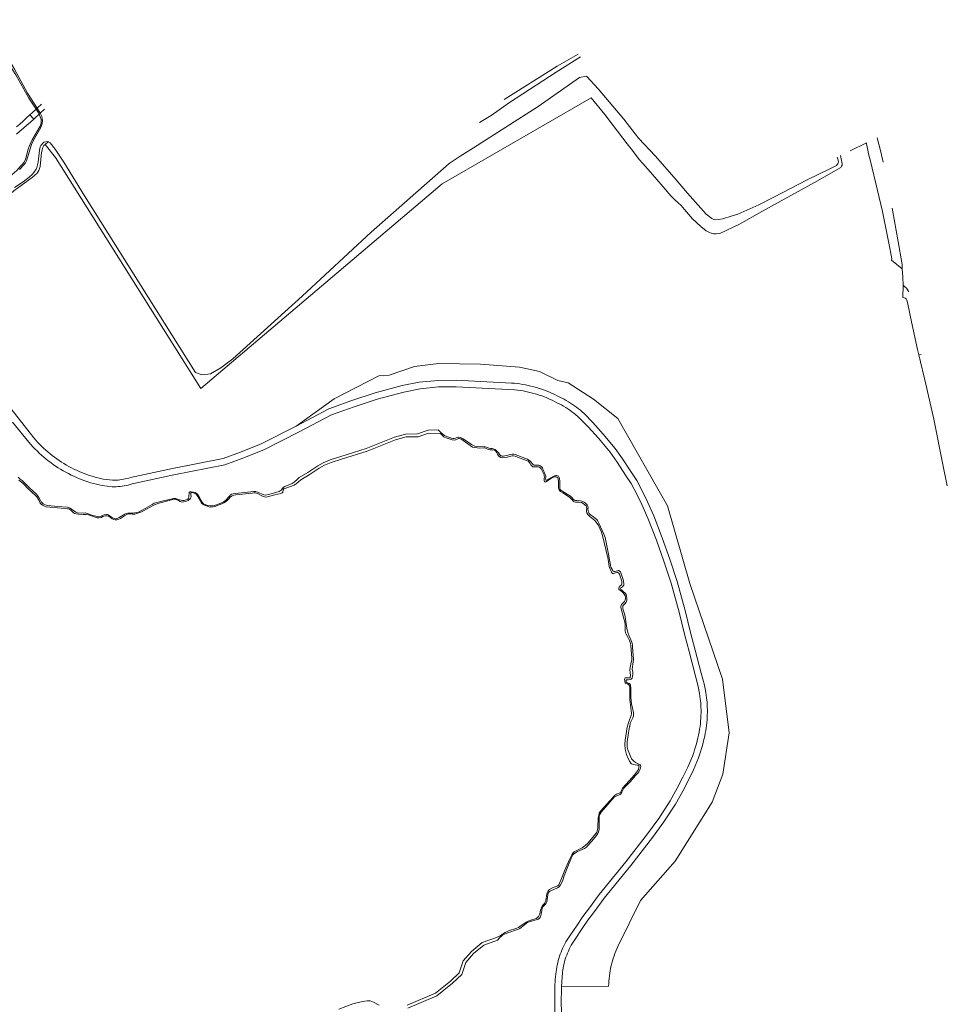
# Model space of a CAD drawing. Header units: metres. Extents: x 89888 to 94270, y 464165 to 468904.
# Tile 369 of 369: x 93467 to 93792, y 468473 to 468817. Entities that reach past the tile are written whole.
import ezdxf

# ---------------------------------------------------------------- set-up
doc = ezdxf.new("R2010")
doc.units = ezdxf.units.M
for name, color, linetype, lineweight in [('K_KUNSTWERKGRENS_1', 251, 'CONTINUOUS', 13), ('T_CULTUURGRENS_0', 251, 'CONTINUOUS', 13), ('V_WEGGRENS_0', 251, 'CONTINUOUS', 13), ('W_WATERGRENS_0', 251, 'CONTINUOUS', 13)]:
    doc.layers.add(name, color=color, linetype=linetype, lineweight=lineweight)

# ---------------------------------------------------------------- blocks, each defined once
blk = doc.blocks.new('OGT_BLOK0_ACAD_1_FMEBLOCK8')
at = {"layer": 'W_WATERGRENS_0'}
for points in [[(47.57, 55.61), (39.13, 50.23), (22.79, 39.61), (16.42, 35.04), (12.3, 32.54)], [(-137.74, 25.53), (-136.06, 23.23), (-132.99, 18.7), (-125.76, 6.94), (-86.97, -54.8), (-84.68, -55.61), (-81.74, -55.29), (-78.15, -53.16), (-73.9, -50.06), (-49.73, -28.17), (-25.55, -5.8), (1.72, 18.22), (5.48, 20.83), (10.22, 23.77), (32.76, 38.14), (47.29, 48.27), (49.74, 48.76), (53.79, 44.41), (62.71, 33.72), (66.72, 28.63), (67.96, 26.95), (73.7, 20.95), (80.29, 13.32), (84.97, 7.9), (91.48, 0.6), (93.46, -0.98), (94.19, -1.3), (94.91, -1.41), (95.86, -1.36), (97.4, -1.03), (100.29, -0.2), (102.58, 0.55), (109.89, 3.86), (115.24, 6.51), (126.86, 12.52), (134.71, 16.36), (137.04, 17.57), (137.35, 17.87), (137.56, 18.2), (137.69, 18.48), (137.74, 18.76), (137.57, 19.9), (137.38, 20.52)]]:
    blk.add_lwpolyline(points, dxfattribs=at)
blk = doc.blocks.new('OGT_BLOK0_ACAD_1_FMEBLOCK9')
at = {"layer": 'W_WATERGRENS_0'}
for points in [[(-4.38, 22.93), (-3.26, 18.48), (-2.34, 14.34)], [(0.86, -1.69), (1.11, -3.01), (2.87, -12.8), (4.3, -21.4), (4.38, -22.49), (4.33, -22.93)]]:
    blk.add_lwpolyline(points, dxfattribs=at)

msp = doc.modelspace()

# ---------------------------------------------------------------- linework, layer by layer
at = {"layer": 'K_KUNSTWERKGRENS_1'}
for p, q in [((93473.37, 468785.93), (93473.01, 468785.59)), ((93472.21, 468782.14), (93470.86, 468783.6)), ((93474.05, 468783.84), (93474.45, 468784.21)), ((93474.45, 468784.21), (93475.95, 468785.6))]:
    msp.add_line(p, q, dxfattribs=at)
for points in [[(93474.89, 468787.34), (93474.89, 468787.34), (93473.37, 468785.93)], [(93473.01, 468785.59), (93471.62, 468784.31), (93470.86, 468783.6)], [(93472.21, 468782.14), (93472.53, 468782.44), (93474.05, 468783.84)]]:
    msp.add_lwpolyline(points, dxfattribs=at)
at = {"layer": 'T_CULTUURGRENS_0'}
for p, q in [((93476.17, 468773.26), (93477.29, 468774.19)), ((93763.27, 468773.79), (93757.65, 468771.07)), ((93763.27, 468773.79), (93763.27, 468773.79)), ((93782.46, 468699.89), (93781.59, 468699.7))]:
    msp.add_line(p, q, dxfattribs=at)
for points in [[(93473.01, 468785.59), (93470.53, 468789.46), (93465.9, 468797.57), (93461.69, 468804.09), (93455.74, 468813.66), (93454.35, 468816.1)], [(93636.68, 468788.93), (93655.16, 468800.69), (93662.57, 468804.84)], [(93754.27, 468769.43), (93754.86, 468766.46), (93754.76, 468766.07), (93754.62, 468765.66), (93754.33, 468765.21), (93745.13, 468759.95), (93735.83, 468754.88), (93726.73, 468749.86), (93718.95, 468745.41), (93712, 468742.11), (93710.72, 468741.99), (93709.93, 468741.99), (93708.67, 468742.35), (93707.24, 468743.08), (93705.39, 468744.55), (93702.44, 468747.32), (93699.67, 468750.52), (93698.5, 468751.88), (93697.45, 468752.91), (93696.05, 468754.17), (93694.96, 468755.32), (93692.22, 468758.49), (93687.84, 468763.55), (93685.11, 468766.6), (93683.83, 468767.98), (93682.23, 468770.22), (93681.08, 468771.74), (93679.65, 468773.51), (93674.73, 468779.89), (93671.84, 468783.79), (93667.03, 468789.58), (93615.01, 468759.47), (93530.59, 468688), (93479.79, 468768.67), (93476.17, 468773.26)], [(93444.21, 468744.2), (93452.33, 468752.22), (93454.63, 468754.47), (93456.11, 468755.82), (93457.81, 468756.98), (93462.25, 468760.62), (93466.26, 468764.19), (93467.74, 468765.74), (93468.29, 468766.41), (93468.77, 468767), (93469.16, 468767.72), (93469.48, 468768.42), (93470.25, 468771.63), (93470.57, 468772.55), (93470.92, 468773.32), (93471.7, 468774.85), (93474.45, 468779.7), (93474.84, 468780.76), (93474.84, 468781.4), (93474.78, 468781.94), (93474.47, 468782.98), (93474.05, 468783.84)], [(93474.05, 468783.84), (93473.82, 468784.32), (93473.01, 468785.59)], [(93476.17, 468773.26), (93475.78, 468772.88), (93475.48, 468772.47), (93475.23, 468771.96), (93475.13, 468771.28), (93474.95, 468770.42), (93474.44, 468765.53), (93474.25, 468764.81), (93474.02, 468764.2), (93473.65, 468763.62), (93473.27, 468763.12), (93471.65, 468761.75), (93465.26, 468757), (93462.89, 468754.91), (93461.64, 468753.56), (93457.12, 468748.66), (93452.57, 468744.33), (93447.76, 468739.72), (93440.22, 468732.49), (93432.4, 468724.6), (93425.34, 468717.77)], [(93775.78, 468729.78), (93772.07, 468732.77), (93772.15, 468733.42), (93771.98, 468734.52), (93771.33, 468737.65), (93769.95, 468744.63), (93768.89, 468749.87), (93767.18, 468757.2), (93764.72, 468767.38), (93764.01, 468769.98), (93763.74, 468771.3), (93763.31, 468773.53), (93763.27, 468773.79)], [(93781.59, 468699.7), (93781.13, 468701.62), (93779.02, 468711.29), (93777.63, 468717.96), (93777.45, 468718.82), (93777.18, 468719.26), (93776.94, 468719.51), (93776.53, 468719.69), (93776.05, 468719.77), (93776.12, 468724.05)], [(93563.91, 468674.81), (93577.24, 468684.38), (93592.88, 468692.36), (93596.46, 468692.65), (93605.26, 468695.64), (93613.65, 468696.63), (93628.39, 468696.48), (93642.07, 468695.4), (93649.06, 468693.91), (93655.37, 468690.71), (93659.07, 468689.92), (93667.92, 468684.18), (93676.45, 468677.48), (93693.74, 468646.98), (93701.58, 468619.82), (93712.93, 468586.28), (93715.33, 468567.55), (93713.12, 468553.1), (93709.4, 468543.27), (93696.41, 468522.64), (93684.36, 468508.96), (93676.41, 468492.87), (93676.04, 468492.06), (93675.69, 468491.23), (93675.37, 468490.4), (93675.06, 468489.55), (93674.78, 468488.71), (93674.52, 468487.85), (93674.28, 468486.98), (93674.07, 468486.11), (93673.87, 468485.24), (93673.7, 468484.36), (93673.56, 468483.48), (93673.43, 468482.59), (93673.34, 468481.7), (93673.26, 468480.81), (93673.21, 468479.91), (93673.18, 468479.02), (93656.65, 468478.74)], [(93791.57, 468653.96), (93789.9, 468661.94), (93786.85, 468677.19), (93784.04, 468689.44), (93781.59, 468699.7)], [(93466.81, 468656.92), (93467.44, 468656.28), (93468.12, 468655.73), (93468.75, 468655.21), (93470.61, 468653.29), (93473.11, 468650.99), (93473.49, 468650.53), (93473.85, 468650.03), (93474.32, 468649.24), (93474.85, 468648.37), (93475.19, 468647.96), (93475.55, 468647.67), (93475.96, 468647.37), (93476.5, 468647.16), (93477.11, 468647), (93480.59, 468646.73), (93483.96, 468646.48), (93484.46, 468646.36), (93484.93, 468646.13), (93485.45, 468645.74), (93486.87, 468644.67), (93487.14, 468644.55), (93487.5, 468644.44), (93489.47, 468644.38), (93490.15, 468644.47), (93490.87, 468644.28), (93492.88, 468643.56), (93494.44, 468643.15), (93494.98, 468643.1), (93495.5, 468643.18), (93496.84, 468643.74), (93497.63, 468643.94), (93498.04, 468643.89), (93498.24, 468643.8), (93499.37, 468642.98), (93500.05, 468642.61), (93500.45, 468642.47), (93500.82, 468642.42), (93501.22, 468642.47), (93501.61, 468642.58), (93502.06, 468642.8), (93504.06, 468643.98), (93504.54, 468644.21), (93505.08, 468644.36), (93505.6, 468644.4), (93506.24, 468644.35), (93506.82, 468644.35), (93507.55, 468644.43), (93508.25, 468644.63), (93509, 468644.85), (93509.84, 468645.26), (93511.14, 468645.95), (93513.57, 468647.38), (93514.34, 468647.8), (93515.2, 468648.14), (93516.65, 468648.47), (93521.09, 468649.46), (93521.48, 468649.54), (93521.84, 468649.49), (93522.16, 468649.38), (93523.17, 468648.99), (93523.76, 468648.85), (93524.26, 468648.8), (93524.8, 468648.82), (93525.37, 468648.97), (93525.78, 468649.13), (93526.02, 468649.31), (93526.28, 468649.6), (93526.44, 468650.05), (93526.49, 468651.43), (93526.56, 468651.57), (93526.79, 468651.77), (93526.95, 468651.81), (93527.22, 468651.81), (93527.65, 468651.74), (93528.1, 468651.67), (93528.58, 468651.53), (93528.96, 468651.3), (93529.46, 468650.96), (93530.1, 468649.89), (93531.11, 468648.23), (93531.6, 468647.68), (93532.15, 468647.39), (93533, 468647.02), (93533.84, 468646.9), (93534.77, 468646.91), (93536.1, 468647.22), (93537.62, 468647.82), (93538.49, 468648.29), (93539.21, 468648.83), (93540.63, 468650.36), (93541.04, 468650.72), (93541.31, 468650.97), (93541.88, 468651.16), (93542.58, 468651.25), (93549.1, 468651.91), (93549.44, 468651.95), (93549.87, 468651.9), (93550.44, 468651.69), (93552.69, 468650.77), (93553.15, 468650.7), (93553.64, 468650.72), (93554.28, 468650.85), (93556.84, 468651.54), (93558, 468651.96), (93558.38, 468652.13), (93558.66, 468652.43), (93559.18, 468653.04), (93559.38, 468653.28), (93559.98, 468653.66), (93562.59, 468654.77), (93563.27, 468655.25), (93564.43, 468656.22), (93564.96, 468656.79), (93568, 468658.59), (93571.46, 468660.92), (93573.4, 468662.01), (93575.86, 468662.98), (93579.51, 468664.18), (93588.41, 468666.93), (93598.29, 468670.94), (93602.22, 468672.02), (93606.41, 468672.04), (93610.07, 468673.39), (93613.53, 468673.48), (93614.63, 468672.5), (93615.84, 468671.53), (93617.37, 468670.8), (93618.66, 468670.44), (93619.21, 468670.52), (93619.67, 468670.62), (93620.15, 468670.78), (93620.52, 468670.88), (93620.85, 468670.93), (93621.26, 468670.86), (93621.67, 468670.72), (93622.33, 468670.33), (93625.22, 468668.35), (93626.42, 468667.74), (93626.94, 468667.64), (93629.52, 468667.55), (93630, 468667.56), (93630.43, 468667.42), (93631.27, 468667.05), (93631.85, 468666.97), (93632.42, 468666.92), (93632.81, 468666.89), (93633.13, 468666.79), (93633.48, 468666.61), (93633.86, 468666.3), (93634.2, 468665.92), (93634.62, 468665.43), (93635.15, 468664.74), (93635.51, 468664.45), (93635.77, 468664.36), (93636.01, 468664.29), (93636.46, 468664.23), (93639.42, 468664.94), (93640.01, 468664.97), (93640.55, 468664.83), (93644.79, 468663.22), (93645.3, 468662.93), (93645.71, 468662.59), (93646.09, 468662.17), (93646.47, 468661.71), (93646.89, 468661.3), (93647.2, 468661.16), (93648.63, 468661.09), (93649.15, 468661.01), (93649.47, 468660.83), (93649.72, 468660.58), (93650.02, 468660.21), (93650.22, 468659.75), (93651.01, 468657.9), (93651.17, 468657.44), (93651.22, 468656.96), (93651.14, 468656.2), (93651.18, 468656.01), (93651.26, 468655.92), (93651.37, 468655.92), (93651.5, 468655.91), (93654.23, 468657.43), (93654.62, 468657.49), (93654.95, 468657.5), (93655.32, 468657.43), (93655.64, 468657.25), (93655.81, 468657.03), (93655.97, 468656.65), (93656.1, 468655.43), (93656.13, 468653.16), (93656.17, 468652.77), (93656.35, 468652.49), (93656.61, 468652.23), (93659.79, 468650.28), (93660.27, 468649.89), (93660.82, 468649.28), (93661.19, 468648.95), (93661.63, 468648.78), (93662.11, 468648.74), (93663.37, 468648.64), (93664.14, 468648.44), (93664.57, 468648.25), (93665.03, 468647.97), (93665.38, 468647.68), (93665.69, 468647.32), (93665.91, 468646.84), (93665.98, 468646.36), (93665.96, 468645.77), (93665.99, 468645.2), (93666.1, 468644.68), (93666.4, 468644.24), (93666.82, 468643.81), (93667.48, 468643.29), (93668.53, 468642.55), (93669.03, 468642.09), (93669.27, 468641.81), (93669.72, 468640.83), (93671.54, 468637.04), (93671.92, 468635.86), (93672.99, 468630.66), (93673.82, 468626.13), (93674, 468625.49), (93674.26, 468624.95), (93674.59, 468624.36), (93674.79, 468624.12), (93675.01, 468623.97), (93675.4, 468623.93), (93675.79, 468624.04), (93676.23, 468624.15), (93676.56, 468624.28), (93676.73, 468624.29), (93676.97, 468624.09), (93677.3, 468623.79), (93677.61, 468623.11), (93678.21, 468621.11), (93678.52, 468619.76), (93678.54, 468619.43), (93678.46, 468619.14), (93678.31, 468618.92), (93678, 468618.62), (93677.63, 468618.35), (93677.41, 468618.22), (93677.33, 468618.05), (93677.4, 468617.72), (93677.64, 468617.5), (93678.03, 468617.16), (93679.04, 468616.31), (93679.3, 468615.9), (93679.44, 468615.37), (93679.55, 468614.63), (93679.51, 468613.98), (93679.29, 468613.28), (93678.82, 468612.69), (93678.45, 468612.34), (93678.16, 468611.98), (93678.1, 468611.53), (93678.19, 468610.89), (93678.81, 468608.76), (93679.12, 468607.3), (93679.55, 468604.16), (93679.78, 468603.11), (93680, 468602.28), (93680.4, 468601.32), (93680.99, 468600.04), (93681.39, 468598.91), (93681.54, 468598.25), (93681.55, 468597.51), (93681.87, 468593.21), (93681.81, 468592.4), (93681.64, 468591.6), (93681.51, 468590.61), (93681.45, 468589.81), (93681.63, 468588.76), (93681.64, 468587.93), (93681.57, 468587.34), (93681.36, 468586.66), (93681.08, 468586.31), (93680.73, 468586.18), (93680.12, 468586.13), (93679.35, 468586.09), (93679.31, 468585.96), (93679.29, 468585.65), (93679.31, 468585.28), (93679.51, 468585.1), (93679.9, 468584.95), (93680.41, 468584.76), (93680.69, 468584.54), (93680.87, 468584.24), (93680.96, 468583.1), (93680.95, 468579.94), (93681.18, 468577.71), (93681.49, 468576.23), (93681.76, 468575.27), (93681.92, 468574.38), (93681.83, 468573.48), (93681.6, 468572.85), (93680.73, 468570.88), (93680.53, 468569.78), (93680.5, 468569.64), (93680.07, 468567.52), (93679.71, 468564.46), (93679.62, 468562.54), (93679.88, 468561.67), (93680.19, 468560.78), (93681.16, 468558.51), (93681.6, 468557.95), (93681.93, 468557.62), (93682.59, 468557.14), (93683.79, 468556.62), (93684.16, 468556.52), (93684.34, 468556.15), (93684.38, 468555.8), (93684.34, 468555.27), (93684.13, 468554.64), (93683.71, 468553.9), (93683.37, 468553.48), (93682.91, 468552.97), (93682.5, 468552.56), (93680.78, 468550.57), (93679, 468548.7), (93678.52, 468548.2), (93678.26, 468547.72), (93677.79, 468546.8), (93677.46, 468546.23), (93677.16, 468545.99), (93676.88, 468545.85), (93675.18, 468545.15), (93674.29, 468544.16), (93672.16, 468541.71), (93670.53, 468539.85), (93670.16, 468539.21), (93669.84, 468538.64), (93669.82, 468537.77), (93669.89, 468536.72), (93669.9, 468534.63), (93669.82, 468533.71), (93669.63, 468532.92), (93669.37, 468532.31), (93668.96, 468531.63), (93667.35, 468529.66), (93665.94, 468528.15), (93665.44, 468527.6), (93664.72, 468527.1), (93663.96, 468526.74), (93662.26, 468526.02), (93661.54, 468525.64), (93660.96, 468525.31), (93660.61, 468524.96), (93660.15, 468523.95), (93658.86, 468520.87), (93657.65, 468517.61), (93657.22, 468516.09), (93656.83, 468515.25), (93656.23, 468514.14), (93655.88, 468513.77), (93655.34, 468513.41), (93652.92, 468512.31), (93652.48, 468512.07), (93652.13, 468511.72), (93651.99, 468511.43), (93651.92, 468510.95), (93651.54, 468508.49), (93651.35, 468507.96), (93651.13, 468507.63), (93650.8, 468507.33), (93650.41, 468507), (93650.11, 468506.58), (93649.93, 468506.1), (93649.57, 468504.11), (93649.32, 468503.22), (93648.99, 468502.78), (93648.64, 468502.41), (93647.38, 468502.01), (93645.35, 468501.52), (93644.9, 468501.32), (93644.35, 468500.95), (93642.59, 468499.54), (93642.11, 468499.17), (93641.7, 468498.9), (93637.56, 468497.53), (93636.8, 468497.2), (93635.93, 468496.67), (93635.08, 468495.83), (93634.27, 468495.09), (93629.5, 468493.35), (93625.9, 468490.45), (93623.25, 468487.3), (93621.84, 468483.05), (93618.59, 468479.99), (93613.14, 468475.63), (93602.98, 468471.35)]]:
    msp.add_lwpolyline(points, dxfattribs=at)
at = {"layer": 'V_WEGGRENS_0'}
for points in [[(93470.86, 468783.6), (93469.7, 468782.52), (93468.53, 468781.46), (93467.35, 468780.41), (93466.15, 468779.38)], [(93466.13, 468776.87), (93467.37, 468777.89), (93468.6, 468778.93), (93469.82, 468779.98), (93471.02, 468781.05), (93472.21, 468782.14)], [(93563.91, 468674.81), (93551.67, 468668.59), (93544.5, 468665.69), (93538.38, 468663.51), (93520.72, 468660.02), (93506.03, 468656.81), (93505.42, 468656.62), (93504.8, 468656.46), (93504.18, 468656.32), (93503.56, 468656.19), (93502.93, 468656.09), (93502.3, 468656.01), (93501.66, 468655.95), (93501.03, 468655.91), (93500.39, 468655.89), (93499.76, 468655.89), (93496.51, 468656.26), (93495.54, 468656.47), (93494.58, 468656.71), (93493.63, 468656.97), (93492.68, 468657.25), (93491.73, 468657.55), (93490.79, 468657.87), (93489.87, 468658.22), (93488.95, 468658.58), (93488.03, 468658.97), (93487.13, 468659.37), (93486.24, 468659.8), (93485.35, 468660.24), (93484.48, 468660.71), (93483.61, 468661.19), (93482.76, 468661.7), (93481.92, 468662.22), (93481.09, 468662.77), (93480.28, 468663.33), (93479.47, 468663.91), (93478.68, 468664.51), (93477.91, 468665.12), (93477.15, 468665.75), (93476.4, 468666.4), (93475.67, 468667.07), (93474.95, 468667.75), (93474.25, 468668.45), (93473.56, 468669.17), (93472.89, 468669.9), (93472.24, 468670.64), (93452.6, 468695.55)], [(93656.65, 468478.74), (93657.04, 468483.84), (93657.15, 468484.6), (93657.27, 468485.37), (93657.43, 468486.12), (93657.6, 468486.88), (93657.79, 468487.63), (93658.01, 468488.37), (93658.25, 468489.11), (93658.51, 468489.84), (93658.79, 468490.55), (93659.09, 468491.27), (93659.41, 468491.97), (93659.75, 468492.66), (93660.12, 468493.35), (93661.42, 468495.43), (93663.94, 468499.14), (93665.94, 468502.11), (93668.18, 468505.05), (93671.65, 468509.73), (93680.91, 468521.13), (93688.51, 468530.94), (93692.5, 468536.4), (93696.57, 468542.61), (93699.1, 468547.22), (93701.09, 468551.02), (93702.81, 468554.62), (93704.61, 468558.86), (93704.98, 468559.91), (93705.33, 468560.97), (93705.66, 468562.03), (93705.96, 468563.1), (93706.25, 468564.17), (93706.51, 468565.25), (93706.75, 468566.34), (93706.97, 468567.43), (93707.13, 468568.33), (93707.27, 468569.24), (93707.39, 468570.15), (93707.49, 468571.07), (93707.57, 468571.98), (93707.63, 468572.9), (93707.67, 468573.82), (93707.69, 468574.74), (93707.69, 468575.66), (93707.66, 468576.58), (93707.64, 468578.24), (93707.39, 468579.82), (93707.14, 468581.68), (93706.64, 468584.26), (93705.56, 468588.44), (93703.48, 468596.51), (93701.84, 468602.64), (93699.96, 468610.32), (93697.16, 468620.52), (93694.58, 468628.28), (93691.94, 468635.71), (93688.95, 468643.42), (93686.73, 468648.3), (93684.99, 468651.93), (93682.99, 468655.81), (93680.96, 468658.89), (93678, 468663.41), (93675.48, 468667.02), (93671.26, 468672.01), (93667.66, 468676.03), (93664.58, 468679.19), (93663.94, 468679.76), (93663.29, 468680.32), (93662.63, 468680.86), (93661.95, 468681.39), (93661.26, 468681.9), (93660.55, 468682.39), (93659.84, 468682.86), (93659.11, 468683.32), (93658.37, 468683.75), (93657.62, 468684.17), (93656.86, 468684.57), (93656.1, 468684.95), (93655.22, 468685.4), (93654.34, 468685.83), (93653.44, 468686.23), (93652.54, 468686.62), (93651.63, 468686.98), (93650.71, 468687.33), (93649.79, 468687.66), (93648.85, 468687.96), (93647.91, 468688.25), (93646.97, 468688.51), (93646.02, 468688.76), (93645.06, 468688.98), (93644.1, 468689.18), (93643.13, 468689.36), (93642.16, 468689.52), (93641.19, 468689.65), (93640.22, 468689.77), (93639.24, 468689.86), (93619.89, 468690.88), (93613.55, 468690.78), (93606.97, 468690.14), (93601.04, 468688.95), (93591.55, 468686.38), (93583.44, 468683.74), (93575.36, 468680.81), (93563.91, 468674.81)], [(93464.74, 468676.23), (93470.49, 468669.15), (93471.18, 468668.36), (93471.89, 468667.59), (93472.61, 468666.84), (93473.35, 468666.1), (93474.11, 468665.38), (93474.89, 468664.67), (93475.68, 468663.98), (93476.48, 468663.32), (93477.3, 468662.67), (93478.14, 468662.04), (93478.99, 468661.42), (93479.85, 468660.83), (93480.72, 468660.26), (93481.61, 468659.71), (93482.51, 468659.17), (93483.43, 468658.66), (93484.35, 468658.17), (93485.28, 468657.7), (93486.23, 468657.25), (93487.18, 468656.83), (93488.15, 468656.42), (93489.12, 468656.04), (93490.1, 468655.68), (93491.1, 468655.34), (93492.09, 468655.02), (93493.1, 468654.73), (93494.11, 468654.46), (93495.12, 468654.21), (93496.15, 468653.98), (93499.6, 468653.59), (93500.31, 468653.59), (93501.02, 468653.6), (93501.74, 468653.65), (93502.45, 468653.71), (93503.15, 468653.8), (93503.86, 468653.91), (93504.56, 468654.04), (93505.25, 468654.2), (93505.94, 468654.38), (93506.63, 468654.59), (93521.19, 468657.77), (93538.99, 468661.29), (93545.32, 468663.54), (93552.62, 468666.5), (93564.96, 468672.76), (93576.29, 468678.7), (93584.18, 468681.57), (93592.2, 468684.17), (93601.56, 468686.71), (93607.31, 468687.86), (93613.68, 468688.48), (93619.85, 468688.58), (93640.4, 468687.51), (93641.36, 468687.39), (93642.32, 468687.25), (93643.27, 468687.09), (93644.22, 468686.9), (93645.17, 468686.69), (93646.1, 468686.46), (93647.04, 468686.21), (93647.97, 468685.94), (93648.89, 468685.64), (93649.8, 468685.33), (93650.71, 468684.99), (93651.61, 468684.63), (93652.5, 468684.25), (93653.38, 468683.85), (93654.25, 468683.43), (93655.11, 468682.99), (93655.89, 468682.6), (93656.66, 468682.19), (93657.43, 468681.76), (93658.18, 468681.31), (93658.91, 468680.84), (93659.64, 468680.35), (93660.35, 468679.84), (93661.04, 468679.31), (93661.73, 468678.76), (93662.39, 468678.19), (93663.04, 468677.61), (93666.05, 468674.52), (93669.6, 468670.56), (93673.73, 468665.67), (93676.18, 468662.18), (93679.13, 468657.68), (93681.09, 468654.7), (93683.01, 468650.95), (93684.74, 468647.37), (93686.92, 468642.57), (93689.88, 468634.95), (93692.5, 468627.57), (93695.05, 468619.88), (93697.83, 468609.77), (93699.71, 468602.09), (93701.35, 468595.95), (93703.43, 468587.89), (93704.49, 468583.77), (93704.96, 468581.32), (93705.21, 468579.5), (93705.44, 468578.05), (93705.46, 468576.52), (93705.49, 468575.55), (93705.49, 468574.58), (93705.46, 468573.61), (93705.41, 468572.64), (93705.34, 468571.68), (93705.24, 468570.71), (93705.12, 468569.75), (93704.98, 468568.79), (93704.81, 468567.84), (93704.6, 468566.8), (93704.37, 468565.76), (93704.12, 468564.73), (93703.85, 468563.71), (93703.56, 468562.69), (93703.25, 468561.67), (93702.92, 468560.67), (93702.57, 468559.67), (93700.81, 468555.52), (93699.13, 468552), (93697.18, 468548.18), (93694.69, 468543.75), (93690.69, 468537.66), (93686.75, 468532.27), (93679.19, 468522.49), (93669.91, 468511.08), (93666.43, 468506.37), (93664.15, 468503.39), (93662.12, 468500.37), (93659.58, 468496.63), (93658.22, 468494.46), (93657.85, 468493.77), (93657.5, 468493.07), (93657.16, 468492.35), (93656.85, 468491.63), (93656.56, 468490.9), (93656.29, 468490.17), (93656.04, 468489.42), (93655.8, 468488.67), (93655.59, 468487.91), (93655.4, 468487.15), (93655.23, 468486.38), (93655.08, 468485.61), (93654.96, 468484.84), (93654.85, 468484.06), (93654.51, 468481.27), (93654.39, 468478.79)], [(93654.39, 468478.79), (93654.31, 468472.72), (93654.34, 468468.7), (93654.7, 468464.1), (93655.94, 468455.31), (93657.18, 468448.32), (93659, 468439.2)], [(93658.25, 468457.27), (93657.22, 468464.13), (93656.8, 468468.7), (93656.57, 468472.67), (93656.65, 468478.74)]]:
    msp.add_lwpolyline(points, dxfattribs=at)
at = {"layer": 'W_WATERGRENS_0'}
for p, q in [((93473.37, 468785.93), (93474.45, 468784.21)), ((93477.29, 468774.19), (93477.99, 468773.88))]:
    msp.add_line(p, q, dxfattribs=at)
for points in [[(93456.73, 468816.89), (93456.73, 468816.89), (93457.72, 468813.49), (93459.76, 468809.55), (93460.13, 468808.82), (93460.69, 468807.46), (93461.47, 468806.19), (93462.73, 468804.41), (93465.46, 468799.62), (93470.06, 468791.17), (93473.37, 468785.93)], [(93474.45, 468784.21), (93474.49, 468784.15), (93475, 468783.06), (93475.2, 468782.4), (93475.26, 468781.58), (93475.19, 468780.54), (93474.68, 468779.14), (93472.44, 468775.36), (93471.82, 468774.12), (93471.45, 468773.31), (93469.69, 468767.57), (93469.32, 468766.85), (93468.87, 468766.29), (93467.23, 468764.51)], [(93465.48, 468758.23), (93468.53, 468760.25), (93470.56, 468761.79), (93471.67, 468762.8), (93472.24, 468763.48), (93473, 468764.58), (93473.27, 468765.24), (93473.71, 468767.09), (93474.2, 468771.32), (93474.48, 468772.38), (93474.73, 468772.92), (93475.78, 468774.02), (93477.1, 468774.27), (93477.29, 468774.19)], [(93776.12, 468724.05), (93775.97, 468726.83), (93775.78, 468729.78)], [(93776.12, 468724.05), (93776.66, 468723.62), (93777.26, 468722.99), (93778.14, 468721.69)], [(93602.78, 468472.35), (93612.62, 468476.5), (93617.93, 468480.74), (93620.97, 468483.61), (93622.36, 468487.8), (93625.19, 468491.16), (93629, 468494.23), (93633.93, 468496.03), (93635.26, 468496.53), (93636.12, 468497.21), (93636.99, 468497.76), (93638.19, 468498.33), (93641.11, 468499.22), (93641.61, 468499.46), (93642.15, 468499.81), (93644.4, 468501.37), (93645, 468501.75), (93646.73, 468502.26), (93647.99, 468502.66), (93648.36, 468502.96), (93648.64, 468503.38), (93649.12, 468504.33), (93649.4, 468505.51), (93649.71, 468506.34), (93649.96, 468506.93), (93650.22, 468507.34), (93650.7, 468507.91), (93651.03, 468508.46), (93651.22, 468508.96), (93651.56, 468511.26), (93651.8, 468511.89), (93652.01, 468512.31), (93652.51, 468512.74), (93653.58, 468513.32), (93655.4, 468514.11), (93655.72, 468514.44), (93656.02, 468514.96), (93656.5, 468516.01), (93657.86, 468519.49), (93659.35, 468523.05), (93660.26, 468524.95), (93660.62, 468525.52), (93661.08, 468525.94), (93663.95, 468527.39), (93664.89, 468528.07), (93666, 468529.08), (93668.82, 468532.48), (93669.04, 468532.78), (93669.32, 468533.59), (93669.44, 468534.45), (93669.51, 468537.87), (93669.73, 468538.72), (93669.88, 468539.45), (93670.31, 468540.12), (93672.4, 468542.53), (93674.87, 468545.23), (93675.28, 468545.62), (93675.91, 468546.06), (93676.57, 468546.31), (93677.09, 468546.53), (93677.33, 468546.72), (93677.59, 468547.21), (93678, 468548.17), (93680.39, 468550.82), (93682.23, 468552.92), (93683.58, 468554.72), (93683.77, 468555.7), (93683.81, 468555.99), (93683.55, 468556.22), (93683.18, 468556.31), (93681.8, 468556.43), (93681.47, 468556.57), (93681.15, 468556.76), (93680.97, 468556.96), (93680.55, 468557.48), (93679.96, 468558.54), (93679.43, 468560.03), (93679.01, 468561.81), (93678.89, 468563.49), (93678.97, 468565.04), (93679.65, 468569.5), (93679.97, 468570.7), (93680.44, 468572.1), (93680.85, 468573.04), (93681.07, 468573.59), (93681.13, 468574.33), (93681.06, 468575.4), (93680.63, 468579.06), (93680.61, 468583.45), (93680.45, 468584.03), (93680.27, 468584.36), (93680.03, 468584.58), (93679.16, 468584.82), (93678.99, 468584.9), (93678.92, 468585.08), (93678.76, 468586.32), (93678.8, 468586.58), (93678.93, 468586.73), (93679.17, 468586.82), (93680.29, 468586.76), (93680.7, 468586.81), (93680.74, 468586.87), (93680.83, 468587.7), (93680.74, 468588.58), (93680.6, 468589.71), (93681.09, 468592.31), (93681.28, 468593.07), (93681.3, 468593.71), (93681.07, 468596.59), (93680.91, 468598.04), (93680.8, 468598.83), (93680.49, 468599.79), (93679.74, 468601.22), (93679.32, 468602.02), (93679.13, 468602.5), (93678.97, 468603.24), (93678.94, 468604.14), (93678.92, 468605.25), (93678.8, 468606.36), (93678.62, 468607.08), (93677.4, 468611.35), (93677.45, 468611.88), (93677.62, 468612.38), (93678.16, 468612.95), (93678.7, 468613.52), (93678.96, 468613.98), (93679.09, 468614.48), (93679.05, 468614.96), (93678.91, 468615.46), (93678.56, 468616.05), (93678.17, 468616.61), (93677.68, 468617.05), (93676.76, 468617.66), (93676.7, 468617.82), (93676.72, 468618.17), (93676.87, 468618.53), (93677.24, 468618.9), (93677.63, 468619.31), (93677.74, 468619.65), (93677.83, 468620.11), (93677.8, 468620.64), (93677.01, 468623.08), (93676.74, 468623.43), (93676.41, 468623.66), (93676.2, 468623.71), (93675.82, 468623.66), (93674.99, 468623.23), (93674.75, 468623.18), (93674.51, 468623.3), (93674.23, 468623.78), (93673.94, 468624.32), (93673.63, 468624.97), (93673.41, 468625.76), (93672.87, 468628.99), (93672.71, 468629.66), (93671.11, 468636.14), (93670.91, 468636.92), (93670.63, 468637.66), (93669.5, 468640.23), (93668.71, 468641.34), (93668.36, 468641.75), (93666.61, 468643.25), (93665.93, 468643.92), (93665.6, 468644.47), (93665.44, 468645.01), (93665.48, 468645.47), (93665.52, 468645.97), (93665.48, 468646.52), (93665.28, 468646.98), (93664.91, 468647.32), (93664.27, 468647.78), (93663.64, 468648.04), (93662.85, 468648.21), (93662.2, 468648.23), (93661.57, 468648.25), (93661.17, 468648.27), (93660.93, 468648.44), (93660.62, 468648.74), (93660.05, 468649.4), (93659.44, 468649.98), (93657.19, 468651.41), (93656.31, 468651.95), (93656.09, 468652.17), (93655.83, 468652.5), (93655.67, 468653.02), (93655.68, 468655.27), (93655.51, 468656.36), (93655.39, 468656.73), (93655.1, 468656.98), (93654.82, 468657.09), (93654.29, 468657.06), (93653.53, 468656.8), (93651.21, 468655.33), (93650.99, 468655.25), (93650.79, 468655.28), (93650.71, 468655.37), (93650.59, 468655.85), (93650.6, 468656.33), (93650.71, 468657.02), (93650.69, 468657.32), (93650.59, 468657.74), (93649.89, 468659.12), (93649.58, 468659.85), (93649.29, 468660.22), (93648.99, 468660.45), (93648.62, 468660.57), (93647.84, 468660.52), (93647.14, 468660.54), (93646.73, 468660.61), (93646.39, 468660.84), (93645.96, 468661.26), (93645.74, 468661.68), (93645.4, 468662.21), (93644.99, 468662.54), (93644.48, 468662.75), (93641.29, 468663.96), (93640.54, 468664.26), (93639.91, 468664.45), (93639.43, 468664.42), (93637.27, 468663.78), (93636, 468663.68), (93635.51, 468663.84), (93634.93, 468664.18), (93634.65, 468664.4), (93634.28, 468665.04), (93633.97, 468665.7), (93633.57, 468666.15), (93633.12, 468666.4), (93632.55, 468666.5), (93631.77, 468666.49), (93631.04, 468666.64), (93630.39, 468666.94), (93629.76, 468667.15), (93628.2, 468667.08), (93626.31, 468667.26), (93625.62, 468667.45), (93622.33, 468669.79), (93621.48, 468670.31), (93620.98, 468670.45), (93620.65, 468670.43), (93620.21, 468670.23), (93619.64, 468669.98), (93619.21, 468669.93), (93618.47, 468670.01), (93616.34, 468670.69), (93615.56, 468671.08), (93614.35, 468672.24), (93610.24, 468672.38), (93606.59, 468671.04), (93602.36, 468671.02), (93598.61, 468669.99), (93588.74, 468665.99), (93579.81, 468663.22), (93576.2, 468662.04), (93573.83, 468661.11), (93571.98, 468660.07), (93568.54, 468657.74), (93565.57, 468655.99), (93563.95, 468654.58), (93563.2, 468654.09), (93559.93, 468653), (93559.64, 468652.81), (93559.44, 468652.51), (93559.37, 468652.3), (93559.32, 468651.95), (93559.23, 468651.67), (93559.02, 468651.5), (93558.61, 468651.27), (93556.51, 468650.74), (93553.9, 468650.05), (93553.36, 468649.99), (93552.88, 468650.04), (93552.38, 468650.18), (93551.66, 468650.5), (93550.47, 468651.21), (93549.72, 468651.48), (93549.2, 468651.49), (93548.52, 468651.31), (93542.86, 468650.76), (93542.14, 468650.68), (93541.55, 468650.43), (93541.02, 468650.05), (93540.27, 468649.29), (93539.7, 468648.7), (93539.25, 468648.32), (93538.68, 468647.96), (93537.98, 468647.63), (93535.52, 468646.67), (93534.87, 468646.52), (93534.1, 468646.5), (93533.51, 468646.6), (93532.83, 468646.78), (93532.18, 468647.06), (93531.71, 468647.27), (93531.21, 468647.59), (93530.98, 468647.79), (93530.78, 468648.09), (93530.45, 468648.66), (93529.33, 468650.52), (93528.95, 468650.97), (93528.56, 468651.25), (93527.96, 468651.46), (93527.55, 468651.55), (93527.3, 468651.53), (93527.14, 468651.33), (93527.14, 468651.23), (93527.16, 468650.85), (93527.18, 468650.1), (93526.97, 468649.58), (93526.74, 468649.2), (93526.24, 468648.8), (93525.58, 468648.53), (93524.06, 468648.25), (93523.41, 468648.43), (93522.75, 468648.73), (93521.99, 468649.14), (93521.49, 468649.22), (93520.86, 468649.11), (93515.57, 468647.72), (93514.24, 468647.21), (93510.33, 468645.11), (93509.6, 468644.75), (93508.92, 468644.51), (93507.56, 468644.04), (93506.72, 468643.98), (93505.93, 468644.1), (93505.3, 468644.1), (93504.8, 468643.88), (93503.93, 468643.39), (93502.5, 468642.49), (93501.96, 468642.25), (93501.3, 468642.07), (93500.67, 468642.01), (93500.17, 468642.12), (93499.65, 468642.4), (93498.98, 468642.83), (93498.28, 468643.27), (93497.67, 468643.43), (93497.12, 468643.41), (93496.35, 468643.17), (93495.83, 468642.9), (93494.95, 468642.72), (93494.36, 468642.73), (93493.36, 468643.03), (93491.29, 468643.81), (93490.52, 468643.89), (93489.64, 468643.94), (93487.87, 468644), (93487.04, 468644.07), (93486.43, 468644.3), (93485.95, 468644.6), (93485.26, 468645.24), (93484.72, 468645.76), (93484.4, 468645.9), (93484.04, 468645.92), (93481.78, 468646.08), (93476.6, 468646.63), (93475.94, 468646.84), (93475.27, 468647.14), (93474.75, 468647.53), (93474.48, 468647.87), (93474.06, 468648.82), (93473.3, 468650.09), (93472.85, 468650.53), (93469.85, 468653.17), (93468.98, 468654.22), (93468.37, 468654.84), (93467.88, 468655.2), (93466.96, 468655.91)], [(93578.85, 468471), (93583.77, 468472.83), (93587.09, 468473.63), (93588.76, 468473.86), (93589.83, 468473.82), (93590.93, 468473.45), (93592.98, 468472.31)]]:
    msp.add_lwpolyline(points, dxfattribs=at)

# ---------------------------------------------------------------- block references
for name, p in [('OGT_BLOK0_ACAD_1_FMEBLOCK8', (93615.74, 468748.35)), ('OGT_BLOK0_ACAD_1_FMEBLOCK9', (93771.45, 468752.71))]:
    msp.add_blockref(name, p, dxfattribs=at)

doc.saveas('drawing.dxf')
